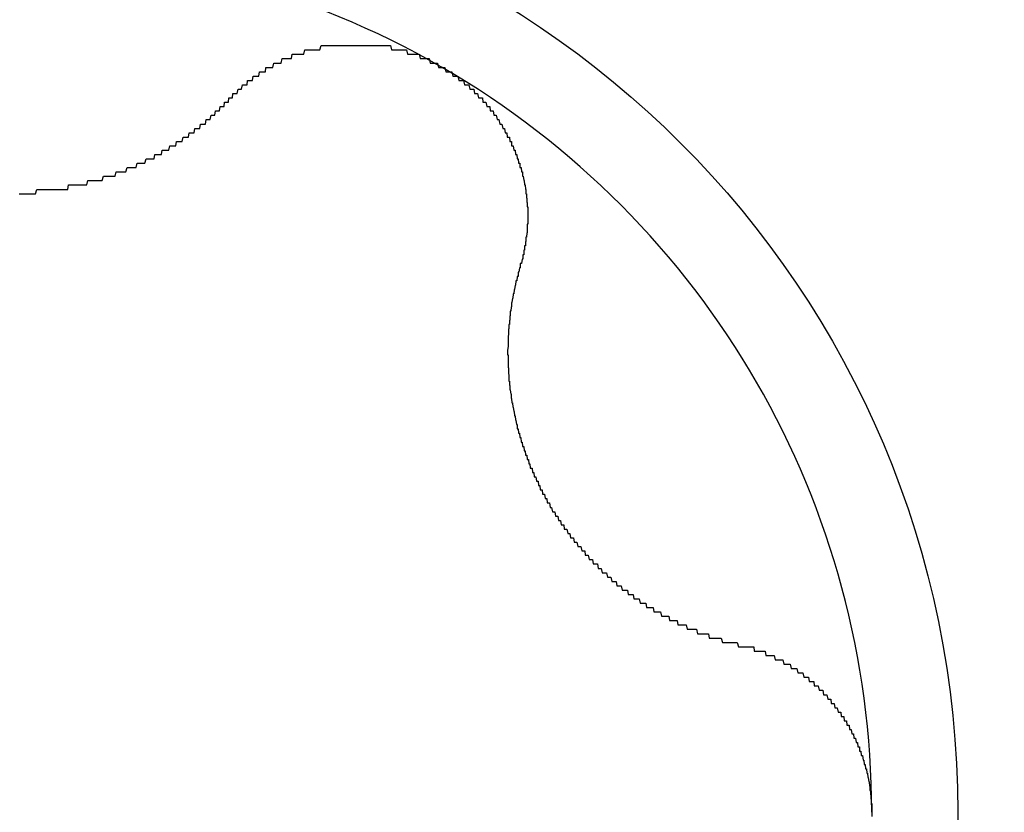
# Model space of a CAD drawing. Extents: x 1107 to 4046, y 937 to 3355.
# Tile 850 of 861: x 3017.82 to 3020.08, y 2741.21 to 2743.03. Entities that reach past the tile are written whole.
import ezdxf

# ---------------------------------------------------------------- set-up
doc = ezdxf.new("R2010")
doc.units = 0
doc.layers.add('KF_VIDA_L___C_LEFT', color=7, linetype='CONTINUOUS')

# ---------------------------------------------------------------- blocks, each defined once
blk = doc.blocks.new('KF_VIDA_L___C_LEFT')
at = {"layer": 'KF_VIDA_L___C_LEFT'}
for points in [[(129.003, 1053.64, 0), (129.004, 1053.64, 0), (129.005, 1053.64, 0), (129.007, 1053.64, 0), (129.008, 1053.65, 0), (129.01, 1053.65, 0), (129.011, 1053.65, 0), (129.012, 1053.65, 0), (129.014, 1053.65, 0), (129.015, 1053.65, 0), (129.017, 1053.65, 0), (129.018, 1053.65, 0), (129.02, 1053.66, 0), (129.021, 1053.66, 0), (129.022, 1053.66, 0), (129.024, 1053.66, 0), (129.025, 1053.66, 0), (129.027, 1053.66, 0), (129.028, 1053.66, 0), (129.03, 1053.67, 0), (129.031, 1053.67, 0), (129.033, 1053.67, 0), (129.034, 1053.67, 0), (129.036, 1053.67, 0), (129.037, 1053.67, 0), (129.039, 1053.67, 0), (129.041, 1053.67, 0), (129.042, 1053.68, 0), (129.044, 1053.68, 0), (129.045, 1053.68, 0), (129.047, 1053.68, 0), (129.048, 1053.68, 0), (129.05, 1053.68, 0), (129.052, 1053.68, 0), (129.053, 1053.68, 0), (129.055, 1053.69, 0), (129.056, 1053.69, 0), (129.058, 1053.69, 0), (129.06, 1053.69, 0), (129.061, 1053.69, 0), (129.063, 1053.69, 0), (129.064, 1053.69, 0), (129.066, 1053.69, 0), (129.068, 1053.69, 0), (129.069, 1053.7, 0), (129.071, 1053.7, 0), (129.073, 1053.7, 0), (129.074, 1053.7, 0), (129.076, 1053.7, 0), (129.078, 1053.7, 0), (129.079, 1053.7, 0), (129.081, 1053.7, 0), (129.083, 1053.7, 0), (129.084, 1053.71, 0), (129.086, 1053.71, 0), (129.088, 1053.71, 0), (129.089, 1053.71, 0), (129.091, 1053.71, 0), (129.093, 1053.71, 0), (129.095, 1053.71, 0), (129.096, 1053.71, 0), (129.098, 1053.71, 0), (129.1, 1053.71, 0), (129.102, 1053.72, 0), (129.103, 1053.72, 0), (129.105, 1053.72, 0), (129.107, 1053.72, 0), (129.109, 1053.72, 0), (129.11, 1053.72, 0), (129.112, 1053.72, 0), (129.114, 1053.72, 0), (129.116, 1053.72, 0), (129.117, 1053.72, 0), (129.119, 1053.72, 0), (129.121, 1053.73, 0), (129.123, 1053.73, 0), (129.125, 1053.73, 0), (129.126, 1053.73, 0), (129.128, 1053.73, 0), (129.13, 1053.73, 0), (129.132, 1053.73, 0), (129.134, 1053.73, 0), (129.135, 1053.73, 0), (129.137, 1053.73, 0), (129.139, 1053.73, 0), (129.141, 1053.73, 0), (129.143, 1053.73, 0), (129.144, 1053.74, 0), (129.146, 1053.74, 0), (129.148, 1053.74, 0), (129.15, 1053.74, 0), (129.152, 1053.74, 0), (129.154, 1053.74, 0), (129.156, 1053.74, 0), (129.157, 1053.74, 0), (129.159, 1053.74, 0), (129.161, 1053.74, 0), (129.163, 1053.74, 0), (129.165, 1053.74, 0), (129.167, 1053.74, 0), (129.169, 1053.74, 0), (129.171, 1053.74, 0), (129.173, 1053.75, 0), (129.175, 1053.75, 0), (129.177, 1053.75, 0), (129.179, 1053.75, 0), (129.181, 1053.75, 0), (129.182, 1053.75, 0), (129.184, 1053.75, 0), (129.186, 1053.75, 0), (129.188, 1053.75, 0), (129.19, 1053.75, 0), (129.192, 1053.75, 0), (129.194, 1053.75, 0), (129.196, 1053.75, 0), (129.198, 1053.75, 0), (129.2, 1053.75, 0), (129.202, 1053.75, 0), (129.204, 1053.75, 0), (129.206, 1053.75, 0), (129.208, 1053.75, 0), (129.211, 1053.76, 0), (129.213, 1053.76, 0), (129.215, 1053.76, 0), (129.217, 1053.76, 0), (129.219, 1053.76, 0), (129.221, 1053.76, 0), (129.223, 1053.76, 0), (129.225, 1053.76, 0), (129.227, 1053.76, 0), (129.229, 1053.76, 0), (129.231, 1053.76, 0), (129.233, 1053.76, 0), (129.235, 1053.76, 0), (129.237, 1053.76, 0), (129.239, 1053.76, 0), (129.242, 1053.76, 0), (129.244, 1053.76, 0), (129.246, 1053.76, 0), (129.248, 1053.76, 0), (129.25, 1053.76, 0), (129.252, 1053.76, 0), (129.254, 1053.76, 0), (129.256, 1053.76, 0), (129.258, 1053.76, 0), (129.26, 1053.76, 0), (129.263, 1053.76, 0), (129.265, 1053.76, 0), (129.267, 1053.76, 0), (129.269, 1053.76, 0), (129.271, 1053.76, 0), (129.273, 1053.76, 0), (129.275, 1053.76, 0), (129.278, 1053.76, 0), (129.28, 1053.76, 0), (129.282, 1053.76, 0), (129.284, 1053.76, 0), (129.286, 1053.76, 0), (129.288, 1053.76, 0), (129.29, 1053.76, 0), (129.292, 1053.76, 0), (129.295, 1053.76, 0), (129.297, 1053.76, 0), (129.299, 1053.76, 0), (129.301, 1053.76, 0), (129.303, 1053.76, 0), (129.305, 1053.76, 0), (129.307, 1053.76, 0), (129.31, 1053.76, 0), (129.312, 1053.76, 0), (129.314, 1053.76, 0), (129.316, 1053.76, 0), (129.318, 1053.76, 0), (129.32, 1053.76, 0), (129.323, 1053.76, 0), (129.325, 1053.76, 0), (129.327, 1053.76, 0), (129.329, 1053.76, 0), (129.331, 1053.76, 0), (129.333, 1053.76, 0), (129.335, 1053.76, 0), (129.338, 1053.76, 0), (129.34, 1053.76, 0), (129.342, 1053.76, 0), (129.344, 1053.76, 0), (129.346, 1053.76, 0), (129.348, 1053.76, 0), (129.35, 1053.76, 0), (129.353, 1053.76, 0), (129.355, 1053.76, 0), (129.357, 1053.76, 0), (129.359, 1053.76, 0), (129.361, 1053.76, 0), (129.363, 1053.76, 0), (129.365, 1053.76, 0), (129.367, 1053.76, 0), (129.37, 1053.76, 0), (129.372, 1053.75, 0), (129.374, 1053.75, 0), (129.376, 1053.75, 0), (129.378, 1053.75, 0), (129.38, 1053.75, 0), (129.382, 1053.75, 0), (129.384, 1053.75, 0), (129.386, 1053.75, 0), (129.389, 1053.75, 0), (129.391, 1053.75, 0), (129.393, 1053.75, 0), (129.395, 1053.75, 0), (129.397, 1053.75, 0), (129.399, 1053.75, 0), (129.401, 1053.75, 0), (129.403, 1053.75, 0), (129.405, 1053.75, 0), (129.407, 1053.75, 0), (129.409, 1053.74, 0), (129.411, 1053.74, 0), (129.413, 1053.74, 0), (129.415, 1053.74, 0), (129.418, 1053.74, 0), (129.42, 1053.74, 0), (129.422, 1053.74, 0), (129.424, 1053.74, 0), (129.426, 1053.74, 0), (129.428, 1053.74, 0), (129.43, 1053.74, 0), (129.432, 1053.74, 0), (129.434, 1053.74, 0), (129.436, 1053.74, 0), (129.438, 1053.73, 0), (129.44, 1053.73, 0), (129.442, 1053.73, 0), (129.444, 1053.73, 0), (129.446, 1053.73, 0), (129.448, 1053.73, 0), (129.45, 1053.73, 0), (129.452, 1053.73, 0), (129.453, 1053.73, 0), (129.455, 1053.73, 0), (129.457, 1053.73, 0), (129.459, 1053.73, 0), (129.461, 1053.72, 0), (129.463, 1053.72, 0), (129.465, 1053.72, 0), (129.467, 1053.72, 0), (129.469, 1053.72, 0), (129.471, 1053.72, 0), (129.473, 1053.72, 0), (129.475, 1053.72, 0), (129.476, 1053.72, 0), (129.478, 1053.72, 0), (129.48, 1053.71, 0), (129.482, 1053.71, 0), (129.484, 1053.71, 0), (129.486, 1053.71, 0), (129.488, 1053.71, 0)], [(129.488, 1053.71, 0), (129.489, 1053.71, 0), (129.491, 1053.71, 0), (129.493, 1053.71, 0), (129.495, 1053.71, 0), (129.497, 1053.7, 0), (129.498, 1053.7, 0), (129.5, 1053.7, 0), (129.502, 1053.7, 0), (129.504, 1053.7, 0), (129.506, 1053.7, 0), (129.507, 1053.7, 0), (129.509, 1053.7, 0), (129.511, 1053.7, 0), (129.513, 1053.69, 0), (129.514, 1053.69, 0), (129.516, 1053.69, 0), (129.518, 1053.69, 0), (129.52, 1053.69, 0), (129.521, 1053.69, 0), (129.523, 1053.69, 0), (129.525, 1053.69, 0), (129.527, 1053.68, 0), (129.528, 1053.68, 0), (129.53, 1053.68, 0), (129.532, 1053.68, 0), (129.533, 1053.68, 0), (129.535, 1053.68, 0), (129.537, 1053.68, 0), (129.538, 1053.68, 0), (129.54, 1053.67, 0), (129.542, 1053.67, 0), (129.543, 1053.67, 0), (129.545, 1053.67, 0), (129.547, 1053.67, 0), (129.548, 1053.67, 0), (129.55, 1053.67, 0), (129.552, 1053.66, 0), (129.553, 1053.66, 0), (129.555, 1053.66, 0), (129.556, 1053.66, 0), (129.558, 1053.66, 0), (129.559, 1053.66, 0), (129.561, 1053.66, 0), (129.563, 1053.65, 0), (129.564, 1053.65, 0), (129.566, 1053.65, 0), (129.567, 1053.65, 0), (129.569, 1053.65, 0), (129.57, 1053.65, 0), (129.572, 1053.64, 0), (129.573, 1053.64, 0), (129.575, 1053.64, 0), (129.576, 1053.64, 0), (129.578, 1053.64, 0), (129.579, 1053.64, 0), (129.581, 1053.64, 0), (129.582, 1053.63, 0), (129.584, 1053.63, 0), (129.585, 1053.63, 0), (129.587, 1053.63, 0), (129.588, 1053.63, 0), (129.589, 1053.63, 0), (129.591, 1053.62, 0), (129.592, 1053.62, 0), (129.594, 1053.62, 0), (129.595, 1053.62, 0), (129.596, 1053.62, 0), (129.598, 1053.62, 0), (129.599, 1053.61, 0), (129.601, 1053.61, 0), (129.602, 1053.61, 0), (129.603, 1053.61, 0), (129.604, 1053.61, 0), (129.606, 1053.61, 0), (129.607, 1053.6, 0), (129.608, 1053.6, 0), (129.61, 1053.6, 0), (129.611, 1053.6, 0), (129.612, 1053.6, 0), (129.613, 1053.6, 0), (129.615, 1053.59, 0), (129.616, 1053.59, 0), (129.617, 1053.59, 0), (129.618, 1053.59, 0), (129.619, 1053.59, 0), (129.621, 1053.58, 0), (129.622, 1053.58, 0), (129.623, 1053.58, 0), (129.624, 1053.58, 0), (129.625, 1053.58, 0), (129.626, 1053.58, 0), (129.628, 1053.57, 0), (129.629, 1053.57, 0), (129.63, 1053.57, 0), (129.631, 1053.57, 0), (129.632, 1053.57, 0), (129.633, 1053.56, 0), (129.634, 1053.56, 0), (129.635, 1053.56, 0), (129.636, 1053.56, 0), (129.637, 1053.56, 0), (129.638, 1053.55, 0), (129.639, 1053.55, 0), (129.64, 1053.55, 0), (129.641, 1053.55, 0), (129.642, 1053.55, 0), (129.643, 1053.55, 0), (129.644, 1053.54, 0), (129.645, 1053.54, 0), (129.646, 1053.54, 0), (129.647, 1053.54, 0), (129.648, 1053.54, 0), (129.648, 1053.53, 0), (129.649, 1053.53, 0), (129.65, 1053.53, 0), (129.651, 1053.53, 0), (129.652, 1053.53, 0), (129.653, 1053.52, 0), (129.654, 1053.52, 0), (129.654, 1053.52, 0), (129.655, 1053.52, 0), (129.656, 1053.52, 0), (129.657, 1053.51, 0), (129.658, 1053.51, 0), (129.658, 1053.51, 0), (129.659, 1053.51, 0), (129.66, 1053.51, 0), (129.661, 1053.5, 0), (129.661, 1053.5, 0), (129.662, 1053.5, 0), (129.663, 1053.5, 0), (129.663, 1053.5, 0), (129.664, 1053.49, 0), (129.665, 1053.49, 0), (129.665, 1053.49, 0), (129.666, 1053.49, 0), (129.667, 1053.49, 0), (129.667, 1053.48, 0), (129.668, 1053.48, 0), (129.668, 1053.48, 0), (129.669, 1053.48, 0), (129.67, 1053.48, 0), (129.67, 1053.48, 0), (129.671, 1053.47, 0), (129.671, 1053.47, 0), (129.672, 1053.47, 0), (129.672, 1053.47, 0), (129.673, 1053.47, 0), (129.673, 1053.46, 0), (129.674, 1053.46, 0), (129.674, 1053.46, 0), (129.675, 1053.46, 0), (129.675, 1053.46, 0), (129.676, 1053.45, 0), (129.676, 1053.45, 0), (129.677, 1053.45, 0), (129.677, 1053.45, 0), (129.677, 1053.45, 0), (129.678, 1053.44, 0), (129.678, 1053.44, 0), (129.679, 1053.44, 0), (129.679, 1053.44, 0), (129.679, 1053.44, 0), (129.68, 1053.43, 0), (129.68, 1053.43, 0), (129.68, 1053.43, 0), (129.68, 1053.43, 0), (129.681, 1053.43, 0), (129.681, 1053.42, 0), (129.681, 1053.42, 0), (129.682, 1053.42, 0), (129.682, 1053.42, 0), (129.682, 1053.42, 0), (129.682, 1053.41, 0), (129.683, 1053.41, 0), (129.683, 1053.41, 0), (129.683, 1053.41, 0), (129.683, 1053.41, 0), (129.683, 1053.4, 0), (129.684, 1053.4, 0), (129.684, 1053.4, 0), (129.684, 1053.4, 0), (129.684, 1053.4, 0), (129.684, 1053.39, 0), (129.684, 1053.39, 0), (129.684, 1053.39, 0), (129.684, 1053.39, 0), (129.685, 1053.39, 0), (129.685, 1053.38, 0), (129.685, 1053.38, 0), (129.685, 1053.38, 0), (129.685, 1053.38, 0), (129.685, 1053.38, 0), (129.685, 1053.37, 0), (129.685, 1053.37, 0), (129.685, 1053.37, 0), (129.685, 1053.37, 0), (129.685, 1053.37, 0), (129.685, 1053.36, 0), (129.685, 1053.36, 0), (129.685, 1053.36, 0), (129.685, 1053.36, 0), (129.685, 1053.36, 0), (129.685, 1053.35, 0), (129.685, 1053.35, 0), (129.685, 1053.35, 0), (129.684, 1053.35, 0), (129.684, 1053.35, 0), (129.684, 1053.34, 0), (129.684, 1053.34, 0), (129.684, 1053.34, 0), (129.684, 1053.34, 0), (129.684, 1053.34, 0), (129.684, 1053.33, 0), (129.683, 1053.33, 0), (129.683, 1053.33, 0), (129.683, 1053.33, 0), (129.683, 1053.33, 0), (129.683, 1053.33, 0), (129.682, 1053.32, 0), (129.682, 1053.32, 0), (129.682, 1053.32, 0), (129.682, 1053.32, 0), (129.681, 1053.32, 0), (129.681, 1053.31, 0), (129.681, 1053.31, 0), (129.68, 1053.31, 0), (129.68, 1053.31, 0), (129.68, 1053.31, 0), (129.68, 1053.3, 0), (129.679, 1053.3, 0), (129.679, 1053.3, 0), (129.679, 1053.3, 0), (129.678, 1053.3, 0), (129.678, 1053.29, 0), (129.677, 1053.29, 0), (129.677, 1053.29, 0), (129.677, 1053.29, 0), (129.676, 1053.29, 0), (129.676, 1053.28, 0), (129.675, 1053.28, 0), (129.675, 1053.28, 0), (129.675, 1053.28, 0), (129.674, 1053.28, 0), (129.674, 1053.27, 0), (129.673, 1053.27, 0), (129.673, 1053.27, 0), (129.672, 1053.27, 0), (129.672, 1053.27, 0), (129.671, 1053.26, 0), (129.671, 1053.26, 0), (129.67, 1053.26, 0), (129.67, 1053.26, 0), (129.669, 1053.26, 0), (129.668, 1053.26, 0)], [(128.517, 1053.42, 0), (128.519, 1053.42, 0), (128.522, 1053.42, 0), (128.524, 1053.42, 0), (128.527, 1053.42, 0), (128.529, 1053.42, 0), (128.532, 1053.42, 0), (128.535, 1053.42, 0), (128.537, 1053.42, 0), (128.54, 1053.42, 0), (128.542, 1053.42, 0), (128.545, 1053.42, 0), (128.548, 1053.42, 0), (128.55, 1053.42, 0), (128.553, 1053.42, 0), (128.555, 1053.42, 0), (128.558, 1053.43, 0), (128.561, 1053.43, 0), (128.563, 1053.43, 0), (128.566, 1053.43, 0), (128.568, 1053.43, 0), (128.571, 1053.43, 0), (128.574, 1053.43, 0), (128.576, 1053.43, 0), (128.579, 1053.43, 0), (128.581, 1053.43, 0), (128.584, 1053.43, 0), (128.587, 1053.43, 0), (128.589, 1053.43, 0), (128.592, 1053.43, 0), (128.595, 1053.43, 0), (128.597, 1053.43, 0), (128.6, 1053.43, 0), (128.602, 1053.43, 0), (128.605, 1053.43, 0), (128.608, 1053.43, 0), (128.61, 1053.43, 0), (128.613, 1053.43, 0), (128.615, 1053.43, 0), (128.618, 1053.43, 0), (128.621, 1053.43, 0), (128.623, 1053.43, 0), (128.626, 1053.43, 0), (128.629, 1053.43, 0), (128.631, 1053.44, 0), (128.634, 1053.44, 0), (128.636, 1053.44, 0), (128.639, 1053.44, 0), (128.642, 1053.44, 0), (128.644, 1053.44, 0), (128.647, 1053.44, 0), (128.649, 1053.44, 0), (128.652, 1053.44, 0), (128.655, 1053.44, 0), (128.657, 1053.44, 0), (128.66, 1053.44, 0), (128.662, 1053.44, 0), (128.665, 1053.44, 0), (128.667, 1053.44, 0), (128.67, 1053.44, 0), (128.673, 1053.44, 0), (128.675, 1053.45, 0), (128.678, 1053.45, 0), (128.68, 1053.45, 0), (128.683, 1053.45, 0), (128.685, 1053.45, 0), (128.688, 1053.45, 0), (128.69, 1053.45, 0), (128.693, 1053.45, 0), (128.696, 1053.45, 0), (128.698, 1053.45, 0), (128.701, 1053.45, 0), (128.703, 1053.45, 0), (128.706, 1053.45, 0), (128.708, 1053.45, 0), (128.711, 1053.46, 0), (128.713, 1053.46, 0), (128.716, 1053.46, 0), (128.718, 1053.46, 0), (128.721, 1053.46, 0), (128.723, 1053.46, 0), (128.726, 1053.46, 0), (128.728, 1053.46, 0), (128.731, 1053.46, 0), (128.733, 1053.46, 0), (128.736, 1053.46, 0), (128.738, 1053.46, 0), (128.74, 1053.47, 0), (128.743, 1053.47, 0), (128.745, 1053.47, 0), (128.748, 1053.47, 0), (128.75, 1053.47, 0), (128.753, 1053.47, 0), (128.755, 1053.47, 0), (128.757, 1053.47, 0), (128.76, 1053.47, 0), (128.762, 1053.47, 0), (128.765, 1053.48, 0), (128.767, 1053.48, 0), (128.769, 1053.48, 0), (128.772, 1053.48, 0), (128.774, 1053.48, 0), (128.776, 1053.48, 0), (128.779, 1053.48, 0), (128.781, 1053.48, 0), (128.783, 1053.48, 0), (128.786, 1053.48, 0), (128.788, 1053.49, 0), (128.79, 1053.49, 0), (128.793, 1053.49, 0), (128.795, 1053.49, 0), (128.797, 1053.49, 0), (128.8, 1053.49, 0), (128.802, 1053.49, 0), (128.804, 1053.49, 0), (128.806, 1053.49, 0), (128.809, 1053.5, 0), (128.811, 1053.5, 0), (128.813, 1053.5, 0), (128.815, 1053.5, 0), (128.818, 1053.5, 0), (128.82, 1053.5, 0), (128.822, 1053.5, 0), (128.824, 1053.5, 0), (128.827, 1053.5, 0), (128.829, 1053.51, 0), (128.831, 1053.51, 0), (128.833, 1053.51, 0), (128.835, 1053.51, 0), (128.837, 1053.51, 0), (128.84, 1053.51, 0), (128.842, 1053.51, 0), (128.844, 1053.51, 0), (128.846, 1053.52, 0), (128.848, 1053.52, 0), (128.85, 1053.52, 0), (128.852, 1053.52, 0), (128.854, 1053.52, 0), (128.856, 1053.52, 0), (128.858, 1053.52, 0), (128.861, 1053.52, 0), (128.863, 1053.53, 0), (128.865, 1053.53, 0), (128.867, 1053.53, 0), (128.869, 1053.53, 0), (128.871, 1053.53, 0), (128.873, 1053.53, 0), (128.875, 1053.53, 0), (128.877, 1053.53, 0), (128.879, 1053.54, 0), (128.881, 1053.54, 0), (128.883, 1053.54, 0), (128.885, 1053.54, 0), (128.886, 1053.54, 0), (128.888, 1053.54, 0), (128.89, 1053.54, 0), (128.892, 1053.54, 0), (128.894, 1053.55, 0), (128.896, 1053.55, 0), (128.898, 1053.55, 0), (128.9, 1053.55, 0), (128.902, 1053.55, 0), (128.904, 1053.55, 0), (128.906, 1053.55, 0), (128.908, 1053.56, 0), (128.91, 1053.56, 0), (128.911, 1053.56, 0), (128.913, 1053.56, 0), (128.915, 1053.56, 0), (128.917, 1053.56, 0), (128.919, 1053.56, 0), (128.921, 1053.57, 0), (128.923, 1053.57, 0), (128.925, 1053.57, 0), (128.927, 1053.57, 0), (128.928, 1053.57, 0), (128.93, 1053.57, 0), (128.932, 1053.57, 0), (128.934, 1053.58, 0), (128.936, 1053.58, 0), (128.938, 1053.58, 0), (128.94, 1053.58, 0), (128.941, 1053.58, 0), (128.943, 1053.58, 0), (128.945, 1053.58, 0), (128.947, 1053.59, 0), (128.949, 1053.59, 0), (128.951, 1053.59, 0), (128.952, 1053.59, 0), (128.954, 1053.59, 0), (128.956, 1053.59, 0), (128.958, 1053.6, 0), (128.96, 1053.6, 0), (128.961, 1053.6, 0), (128.963, 1053.6, 0), (128.965, 1053.6, 0), (128.967, 1053.6, 0), (128.968, 1053.61, 0), (128.97, 1053.61, 0), (128.972, 1053.61, 0), (128.974, 1053.61, 0), (128.975, 1053.61, 0), (128.977, 1053.61, 0), (128.979, 1053.62, 0), (128.981, 1053.62, 0), (128.982, 1053.62, 0), (128.984, 1053.62, 0), (128.986, 1053.62, 0), (128.988, 1053.62, 0), (128.989, 1053.63, 0), (128.991, 1053.63, 0), (128.993, 1053.63, 0), (128.994, 1053.63, 0), (128.996, 1053.63, 0), (128.998, 1053.63, 0), (128.999, 1053.64, 0), (129.001, 1053.64, 0), (129.003, 1053.64, 0)], [(129.668, 1053.26, 0), (129.668, 1053.25, 0), (129.667, 1053.25, 0), (129.666, 1053.25, 0), (129.666, 1053.25, 0), (129.665, 1053.24, 0), (129.664, 1053.24, 0), (129.664, 1053.24, 0), (129.663, 1053.24, 0), (129.663, 1053.23, 0), (129.662, 1053.23, 0), (129.661, 1053.23, 0), (129.661, 1053.23, 0), (129.66, 1053.22, 0), (129.66, 1053.22, 0), (129.659, 1053.22, 0), (129.658, 1053.22, 0), (129.658, 1053.22, 0), (129.657, 1053.21, 0), (129.657, 1053.21, 0), (129.656, 1053.21, 0), (129.656, 1053.21, 0), (129.655, 1053.2, 0), (129.655, 1053.2, 0), (129.654, 1053.2, 0), (129.654, 1053.2, 0), (129.653, 1053.19, 0), (129.653, 1053.19, 0), (129.652, 1053.19, 0), (129.652, 1053.19, 0), (129.651, 1053.18, 0), (129.651, 1053.18, 0), (129.651, 1053.18, 0), (129.65, 1053.18, 0), (129.65, 1053.18, 0), (129.649, 1053.17, 0), (129.649, 1053.17, 0), (129.648, 1053.17, 0), (129.648, 1053.17, 0), (129.648, 1053.16, 0), (129.647, 1053.16, 0), (129.647, 1053.16, 0), (129.647, 1053.16, 0), (129.646, 1053.15, 0), (129.646, 1053.15, 0), (129.646, 1053.15, 0), (129.645, 1053.15, 0), (129.645, 1053.14, 0), (129.645, 1053.14, 0), (129.644, 1053.14, 0), (129.644, 1053.14, 0), (129.644, 1053.14, 0), (129.644, 1053.13, 0), (129.643, 1053.13, 0), (129.643, 1053.13, 0), (129.643, 1053.13, 0), (129.643, 1053.12, 0), (129.642, 1053.12, 0), (129.642, 1053.12, 0), (129.642, 1053.12, 0), (129.642, 1053.11, 0), (129.642, 1053.11, 0), (129.641, 1053.11, 0), (129.641, 1053.11, 0), (129.641, 1053.11, 0), (129.641, 1053.1, 0), (129.641, 1053.1, 0), (129.641, 1053.1, 0), (129.641, 1053.1, 0), (129.64, 1053.09, 0), (129.64, 1053.09, 0), (129.64, 1053.09, 0), (129.64, 1053.09, 0), (129.64, 1053.08, 0), (129.64, 1053.08, 0), (129.64, 1053.08, 0), (129.64, 1053.08, 0), (129.64, 1053.07, 0), (129.64, 1053.07, 0), (129.64, 1053.07, 0), (129.64, 1053.07, 0), (129.639, 1053.06, 0), (129.639, 1053.06, 0), (129.639, 1053.06, 0), (129.639, 1053.06, 0), (129.639, 1053.05, 0), (129.639, 1053.05, 0), (129.64, 1053.05, 0), (129.64, 1053.05, 0), (129.64, 1053.05, 0), (129.64, 1053.04, 0), (129.64, 1053.04, 0), (129.64, 1053.04, 0), (129.64, 1053.04, 0), (129.64, 1053.03, 0), (129.64, 1053.03, 0), (129.64, 1053.03, 0), (129.64, 1053.03, 0), (129.64, 1053.02, 0), (129.64, 1053.02, 0), (129.641, 1053.02, 0), (129.641, 1053.02, 0), (129.641, 1053.01, 0), (129.641, 1053.01, 0), (129.641, 1053.01, 0), (129.641, 1053.01, 0), (129.642, 1053, 0), (129.642, 1053, 0), (129.642, 1053, 0), (129.642, 1052.99, 0), (129.643, 1052.99, 0), (129.643, 1052.99, 0), (129.643, 1052.99, 0), (129.643, 1052.98, 0), (129.644, 1052.98, 0), (129.644, 1052.98, 0), (129.644, 1052.98, 0), (129.644, 1052.97, 0), (129.645, 1052.97, 0), (129.645, 1052.97, 0), (129.645, 1052.97, 0), (129.646, 1052.96, 0), (129.646, 1052.96, 0), (129.646, 1052.96, 0), (129.647, 1052.96, 0), (129.647, 1052.95, 0), (129.648, 1052.95, 0), (129.648, 1052.95, 0), (129.648, 1052.95, 0), (129.649, 1052.94, 0), (129.649, 1052.94, 0), (129.65, 1052.94, 0), (129.65, 1052.94, 0), (129.651, 1052.93, 0), (129.651, 1052.93, 0), (129.652, 1052.93, 0), (129.652, 1052.93, 0), (129.653, 1052.92, 0), (129.653, 1052.92, 0), (129.654, 1052.92, 0), (129.654, 1052.92, 0), (129.655, 1052.91, 0), (129.655, 1052.91, 0), (129.656, 1052.91, 0), (129.656, 1052.91, 0), (129.657, 1052.9, 0), (129.657, 1052.9, 0), (129.658, 1052.9, 0), (129.659, 1052.89, 0), (129.659, 1052.89, 0), (129.66, 1052.89, 0), (129.661, 1052.89, 0), (129.661, 1052.88, 0), (129.662, 1052.88, 0), (129.663, 1052.88, 0), (129.663, 1052.88, 0), (129.664, 1052.87, 0), (129.665, 1052.87, 0), (129.665, 1052.87, 0), (129.666, 1052.87, 0), (129.667, 1052.86, 0), (129.668, 1052.86, 0), (129.668, 1052.86, 0), (129.669, 1052.86, 0), (129.67, 1052.85, 0), (129.671, 1052.85, 0), (129.672, 1052.85, 0), (129.672, 1052.85, 0), (129.673, 1052.84, 0), (129.674, 1052.84, 0), (129.675, 1052.84, 0), (129.676, 1052.84, 0), (129.677, 1052.83, 0), (129.677, 1052.83, 0), (129.678, 1052.83, 0), (129.679, 1052.83, 0), (129.68, 1052.82, 0), (129.681, 1052.82, 0), (129.682, 1052.82, 0), (129.683, 1052.82, 0), (129.684, 1052.81, 0), (129.685, 1052.81, 0), (129.686, 1052.81, 0), (129.687, 1052.81, 0), (129.688, 1052.8, 0), (129.689, 1052.8, 0), (129.689, 1052.8, 0), (129.69, 1052.8, 0), (129.691, 1052.79, 0), (129.692, 1052.79, 0), (129.694, 1052.79, 0), (129.695, 1052.79, 0), (129.696, 1052.78, 0), (129.697, 1052.78, 0), (129.698, 1052.78, 0), (129.699, 1052.78, 0), (129.7, 1052.77, 0), (129.701, 1052.77, 0), (129.702, 1052.77, 0), (129.703, 1052.77, 0), (129.704, 1052.77, 0), (129.705, 1052.76, 0), (129.706, 1052.76, 0), (129.707, 1052.76, 0), (129.709, 1052.76, 0), (129.71, 1052.75, 0), (129.711, 1052.75, 0), (129.712, 1052.75, 0), (129.713, 1052.75, 0), (129.714, 1052.74, 0), (129.715, 1052.74, 0), (129.717, 1052.74, 0), (129.718, 1052.74, 0), (129.719, 1052.73, 0), (129.72, 1052.73, 0), (129.721, 1052.73, 0), (129.723, 1052.73, 0), (129.724, 1052.73, 0), (129.725, 1052.72, 0), (129.726, 1052.72, 0), (129.728, 1052.72, 0), (129.729, 1052.72, 0), (129.73, 1052.71, 0), (129.731, 1052.71, 0), (129.733, 1052.71, 0), (129.734, 1052.71, 0), (129.735, 1052.71, 0), (129.737, 1052.7, 0), (129.738, 1052.7, 0), (129.739, 1052.7, 0), (129.74, 1052.7, 0), (129.742, 1052.69, 0), (129.743, 1052.69, 0), (129.745, 1052.69, 0), (129.746, 1052.69, 0), (129.747, 1052.69, 0), (129.749, 1052.68, 0), (129.75, 1052.68, 0), (129.752, 1052.68, 0), (129.753, 1052.68, 0), (129.754, 1052.68, 0), (129.756, 1052.67, 0), (129.757, 1052.67, 0), (129.759, 1052.67, 0), (129.76, 1052.67, 0), (129.762, 1052.66, 0), (129.763, 1052.66, 0), (129.765, 1052.66, 0), (129.766, 1052.66, 0), (129.768, 1052.66, 0), (129.769, 1052.65, 0), (129.771, 1052.65, 0), (129.772, 1052.65, 0), (129.774, 1052.65, 0), (129.775, 1052.65, 0), (129.777, 1052.64, 0), (129.779, 1052.64, 0), (129.78, 1052.64, 0), (129.782, 1052.64, 0), (129.783, 1052.63, 0), (129.785, 1052.63, 0), (129.787, 1052.63, 0), (129.788, 1052.63, 0), (129.79, 1052.63, 0), (129.792, 1052.62, 0), (129.793, 1052.62, 0), (129.795, 1052.62, 0), (129.797, 1052.62, 0), (129.798, 1052.62, 0), (129.8, 1052.61, 0), (129.802, 1052.61, 0), (129.803, 1052.61, 0), (129.805, 1052.61, 0), (129.807, 1052.61, 0), (129.809, 1052.6, 0), (129.81, 1052.6, 0), (129.812, 1052.6, 0), (129.814, 1052.6, 0), (129.816, 1052.6, 0), (129.817, 1052.59, 0), (129.819, 1052.59, 0), (129.821, 1052.59, 0), (129.823, 1052.59, 0), (129.824, 1052.59, 0), (129.826, 1052.58, 0), (129.828, 1052.58, 0), (129.83, 1052.58, 0), (129.832, 1052.58, 0), (129.834, 1052.58, 0), (129.835, 1052.57, 0), (129.837, 1052.57, 0), (129.839, 1052.57, 0), (129.841, 1052.57, 0), (129.843, 1052.57, 0), (129.845, 1052.57, 0), (129.847, 1052.56, 0), (129.849, 1052.56, 0), (129.85, 1052.56, 0), (129.852, 1052.56, 0), (129.854, 1052.56, 0), (129.856, 1052.55, 0), (129.858, 1052.55, 0), (129.86, 1052.55, 0), (129.862, 1052.55, 0), (129.864, 1052.55, 0), (129.866, 1052.55, 0), (129.868, 1052.54, 0), (129.87, 1052.54, 0), (129.872, 1052.54, 0), (129.874, 1052.54, 0), (129.876, 1052.54, 0), (129.878, 1052.53, 0), (129.88, 1052.53, 0), (129.882, 1052.53, 0), (129.884, 1052.53, 0), (129.886, 1052.53, 0), (129.888, 1052.53, 0), (129.89, 1052.52, 0), (129.892, 1052.52, 0), (129.894, 1052.52, 0), (129.896, 1052.52, 0), (129.898, 1052.52, 0), (129.9, 1052.52, 0), (129.902, 1052.51, 0), (129.904, 1052.51, 0), (129.906, 1052.51, 0), (129.908, 1052.51, 0), (129.91, 1052.51, 0), (129.912, 1052.51, 0), (129.914, 1052.51, 0), (129.916, 1052.5, 0), (129.918, 1052.5, 0), (129.92, 1052.5, 0), (129.922, 1052.5, 0), (129.924, 1052.5, 0), (129.927, 1052.5, 0), (129.929, 1052.49, 0), (129.931, 1052.49, 0), (129.933, 1052.49, 0), (129.935, 1052.49, 0), (129.937, 1052.49, 0), (129.939, 1052.49, 0), (129.941, 1052.49, 0), (129.943, 1052.48, 0), (129.945, 1052.48, 0), (129.947, 1052.48, 0), (129.95, 1052.48, 0), (129.952, 1052.48, 0), (129.954, 1052.48, 0), (129.956, 1052.48, 0), (129.958, 1052.47, 0), (129.96, 1052.47, 0), (129.962, 1052.47, 0), (129.964, 1052.47, 0), (129.966, 1052.47, 0), (129.969, 1052.47, 0), (129.971, 1052.47, 0), (129.973, 1052.47, 0), (129.975, 1052.46, 0), (129.977, 1052.46, 0), (129.979, 1052.46, 0), (129.981, 1052.46, 0), (129.983, 1052.46, 0), (129.985, 1052.46, 0), (129.988, 1052.46, 0), (129.99, 1052.46, 0), (129.992, 1052.45, 0), (129.994, 1052.45, 0), (129.996, 1052.45, 0), (129.998, 1052.45, 0), (130, 1052.45, 0), (130.002, 1052.45, 0), (130.004, 1052.45, 0), (130.007, 1052.45, 0), (130.009, 1052.45, 0), (130.011, 1052.44, 0), (130.013, 1052.44, 0), (130.015, 1052.44, 0), (130.017, 1052.44, 0), (130.019, 1052.44, 0), (130.021, 1052.44, 0), (130.023, 1052.44, 0), (130.025, 1052.44, 0), (130.028, 1052.44, 0), (130.03, 1052.43, 0), (130.032, 1052.43, 0), (130.034, 1052.43, 0), (130.036, 1052.43, 0), (130.038, 1052.43, 0), (130.04, 1052.43, 0), (130.042, 1052.43, 0), (130.045, 1052.43, 0), (130.047, 1052.43, 0), (130.049, 1052.43, 0), (130.051, 1052.42, 0), (130.053, 1052.42, 0), (130.055, 1052.42, 0), (130.058, 1052.42, 0), (130.06, 1052.42, 0), (130.062, 1052.42, 0), (130.064, 1052.42, 0), (130.066, 1052.42, 0), (130.068, 1052.42, 0), (130.071, 1052.42, 0), (130.073, 1052.42, 0), (130.075, 1052.41, 0), (130.077, 1052.41, 0), (130.079, 1052.41, 0), (130.082, 1052.41, 0), (130.084, 1052.41, 0), (130.086, 1052.41, 0), (130.088, 1052.41, 0), (130.091, 1052.41, 0), (130.093, 1052.41, 0), (130.095, 1052.41, 0), (130.097, 1052.41, 0), (130.1, 1052.41, 0), (130.102, 1052.4, 0), (130.104, 1052.4, 0), (130.106, 1052.4, 0), (130.109, 1052.4, 0), (130.111, 1052.4, 0), (130.113, 1052.4, 0), (130.116, 1052.4, 0), (130.118, 1052.4, 0), (130.12, 1052.4, 0), (130.122, 1052.4, 0), (130.125, 1052.4, 0), (130.127, 1052.4, 0), (130.129, 1052.4, 0), (130.132, 1052.39, 0), (130.134, 1052.39, 0), (130.136, 1052.39, 0), (130.139, 1052.39, 0), (130.141, 1052.39, 0), (130.143, 1052.39, 0), (130.145, 1052.39, 0), (130.148, 1052.39, 0), (130.15, 1052.39, 0), (130.152, 1052.39, 0), (130.155, 1052.39, 0), (130.157, 1052.39, 0), (130.159, 1052.39, 0), (130.162, 1052.39, 0), (130.164, 1052.39, 0), (130.166, 1052.39, 0), (130.169, 1052.38, 0), (130.171, 1052.38, 0)], [(130.171, 1052.38, 0), (130.173, 1052.38, 0), (130.175, 1052.38, 0), (130.177, 1052.38, 0), (130.179, 1052.38, 0), (130.181, 1052.38, 0), (130.183, 1052.38, 0), (130.185, 1052.38, 0), (130.186, 1052.38, 0), (130.188, 1052.38, 0), (130.19, 1052.38, 0), (130.192, 1052.38, 0), (130.194, 1052.38, 0), (130.196, 1052.38, 0), (130.198, 1052.38, 0), (130.2, 1052.38, 0), (130.202, 1052.38, 0), (130.204, 1052.38, 0), (130.205, 1052.37, 0), (130.207, 1052.37, 0), (130.209, 1052.37, 0), (130.211, 1052.37, 0), (130.213, 1052.37, 0), (130.215, 1052.37, 0), (130.217, 1052.37, 0), (130.219, 1052.37, 0), (130.22, 1052.37, 0), (130.222, 1052.37, 0), (130.224, 1052.37, 0), (130.226, 1052.37, 0), (130.228, 1052.37, 0), (130.23, 1052.37, 0), (130.232, 1052.36, 0), (130.233, 1052.36, 0), (130.235, 1052.36, 0), (130.237, 1052.36, 0), (130.239, 1052.36, 0), (130.241, 1052.36, 0), (130.242, 1052.36, 0), (130.244, 1052.36, 0), (130.246, 1052.36, 0), (130.248, 1052.36, 0), (130.25, 1052.36, 0), (130.251, 1052.36, 0), (130.253, 1052.35, 0), (130.255, 1052.35, 0), (130.257, 1052.35, 0), (130.259, 1052.35, 0), (130.26, 1052.35, 0), (130.262, 1052.35, 0), (130.264, 1052.35, 0), (130.266, 1052.35, 0), (130.267, 1052.35, 0), (130.269, 1052.35, 0), (130.271, 1052.35, 0), (130.273, 1052.34, 0), (130.274, 1052.34, 0), (130.276, 1052.34, 0), (130.278, 1052.34, 0), (130.28, 1052.34, 0), (130.281, 1052.34, 0), (130.283, 1052.34, 0), (130.285, 1052.34, 0), (130.286, 1052.34, 0), (130.288, 1052.34, 0), (130.29, 1052.33, 0), (130.291, 1052.33, 0), (130.293, 1052.33, 0), (130.295, 1052.33, 0), (130.296, 1052.33, 0), (130.298, 1052.33, 0), (130.3, 1052.33, 0), (130.301, 1052.33, 0), (130.303, 1052.33, 0), (130.305, 1052.32, 0), (130.306, 1052.32, 0), (130.308, 1052.32, 0), (130.309, 1052.32, 0), (130.311, 1052.32, 0), (130.313, 1052.32, 0), (130.314, 1052.32, 0), (130.316, 1052.32, 0), (130.317, 1052.32, 0), (130.319, 1052.31, 0), (130.321, 1052.31, 0), (130.322, 1052.31, 0), (130.324, 1052.31, 0), (130.325, 1052.31, 0), (130.327, 1052.31, 0), (130.328, 1052.31, 0), (130.33, 1052.31, 0), (130.331, 1052.3, 0), (130.333, 1052.3, 0), (130.334, 1052.3, 0), (130.336, 1052.3, 0), (130.337, 1052.3, 0), (130.339, 1052.3, 0), (130.34, 1052.3, 0), (130.342, 1052.3, 0), (130.343, 1052.29, 0), (130.345, 1052.29, 0), (130.346, 1052.29, 0), (130.348, 1052.29, 0), (130.349, 1052.29, 0), (130.351, 1052.29, 0), (130.352, 1052.29, 0), (130.354, 1052.28, 0), (130.355, 1052.28, 0), (130.357, 1052.28, 0), (130.358, 1052.28, 0), (130.36, 1052.28, 0), (130.361, 1052.28, 0), (130.363, 1052.28, 0), (130.364, 1052.27, 0), (130.365, 1052.27, 0), (130.367, 1052.27, 0), (130.368, 1052.27, 0), (130.37, 1052.27, 0), (130.371, 1052.27, 0), (130.372, 1052.27, 0), (130.374, 1052.26, 0), (130.375, 1052.26, 0), (130.377, 1052.26, 0), (130.378, 1052.26, 0), (130.379, 1052.26, 0), (130.381, 1052.26, 0), (130.382, 1052.25, 0), (130.383, 1052.25, 0), (130.385, 1052.25, 0), (130.386, 1052.25, 0), (130.387, 1052.25, 0), (130.389, 1052.25, 0), (130.39, 1052.24, 0), (130.391, 1052.24, 0), (130.393, 1052.24, 0), (130.394, 1052.24, 0), (130.395, 1052.24, 0), (130.396, 1052.24, 0), (130.398, 1052.23, 0), (130.399, 1052.23, 0), (130.4, 1052.23, 0), (130.401, 1052.23, 0), (130.403, 1052.23, 0), (130.404, 1052.23, 0), (130.405, 1052.22, 0), (130.406, 1052.22, 0), (130.407, 1052.22, 0), (130.409, 1052.22, 0), (130.41, 1052.22, 0), (130.411, 1052.22, 0), (130.412, 1052.21, 0), (130.413, 1052.21, 0), (130.414, 1052.21, 0), (130.416, 1052.21, 0), (130.417, 1052.21, 0), (130.418, 1052.2, 0), (130.419, 1052.2, 0), (130.42, 1052.2, 0), (130.421, 1052.2, 0), (130.422, 1052.2, 0), (130.423, 1052.2, 0), (130.424, 1052.19, 0), (130.425, 1052.19, 0), (130.426, 1052.19, 0), (130.427, 1052.19, 0), (130.428, 1052.19, 0), (130.429, 1052.18, 0), (130.43, 1052.18, 0), (130.431, 1052.18, 0), (130.432, 1052.18, 0), (130.433, 1052.18, 0), (130.434, 1052.17, 0), (130.435, 1052.17, 0), (130.436, 1052.17, 0), (130.437, 1052.17, 0), (130.438, 1052.17, 0), (130.439, 1052.16, 0), (130.44, 1052.16, 0), (130.441, 1052.16, 0), (130.442, 1052.16, 0), (130.442, 1052.16, 0), (130.443, 1052.15, 0), (130.444, 1052.15, 0), (130.445, 1052.15, 0), (130.446, 1052.15, 0), (130.447, 1052.15, 0), (130.447, 1052.14, 0), (130.448, 1052.14, 0), (130.449, 1052.14, 0), (130.45, 1052.14, 0), (130.45, 1052.14, 0), (130.451, 1052.13, 0), (130.452, 1052.13, 0), (130.453, 1052.13, 0), (130.453, 1052.13, 0), (130.454, 1052.13, 0), (130.455, 1052.12, 0), (130.455, 1052.12, 0), (130.456, 1052.12, 0), (130.457, 1052.12, 0), (130.457, 1052.12, 0), (130.458, 1052.11, 0), (130.459, 1052.11, 0), (130.459, 1052.11, 0), (130.46, 1052.11, 0), (130.46, 1052.11, 0), (130.461, 1052.1, 0), (130.462, 1052.1, 0), (130.462, 1052.1, 0), (130.463, 1052.1, 0), (130.463, 1052.1, 0), (130.464, 1052.09, 0), (130.464, 1052.09, 0), (130.465, 1052.09, 0), (130.465, 1052.09, 0), (130.466, 1052.08, 0), (130.466, 1052.08, 0), (130.467, 1052.08, 0), (130.467, 1052.08, 0), (130.467, 1052.08, 0), (130.468, 1052.07, 0), (130.468, 1052.07, 0), (130.469, 1052.07, 0), (130.469, 1052.07, 0), (130.469, 1052.07, 0), (130.47, 1052.06, 0), (130.47, 1052.06, 0), (130.47, 1052.06, 0), (130.471, 1052.06, 0), (130.471, 1052.06, 0), (130.471, 1052.05, 0), (130.472, 1052.05, 0), (130.472, 1052.05, 0), (130.472, 1052.05, 0), (130.472, 1052.04, 0), (130.473, 1052.04, 0), (130.473, 1052.04, 0), (130.473, 1052.04, 0), (130.473, 1052.04, 0), (130.473, 1052.03, 0), (130.474, 1052.03, 0), (130.474, 1052.03, 0), (130.474, 1052.03, 0), (130.474, 1052.03, 0), (130.474, 1052.02, 0), (130.474, 1052.02, 0), (130.475, 1052.02, 0), (130.475, 1052.02, 0), (130.475, 1052.01, 0), (130.475, 1052.01, 0), (130.475, 1052.01, 0), (130.475, 1052.01, 0), (130.475, 1052.01, 0), (130.475, 1052, 0), (130.475, 1052, 0), (130.475, 1052, 0)], [(130.475, 1052, 0), (130.475, 1052, 0), (130.475, 1052, 0), (130.475, 1051.99, 0)]]:
    blk.add_polyline3d(points, dxfattribs=at)
for radius in [4.7, 3.6, 2.1725]:
    blk.add_circle((128.5, 1052), radius, dxfattribs=at)
for start, end in [(60, 120), (0, 60)]:
    blk.add_arc((128.5, 1052), 1.975, start, end, dxfattribs=at)

msp = doc.modelspace()

# ---------------------------------------------------------------- block references
at = {"layer": 'KF_VIDA_L___C_LEFT'}
msp.add_blockref('KF_VIDA_L___C_LEFT', (2889.3036, 1689.2132), dxfattribs=at)

doc.saveas('drawing.dxf')
